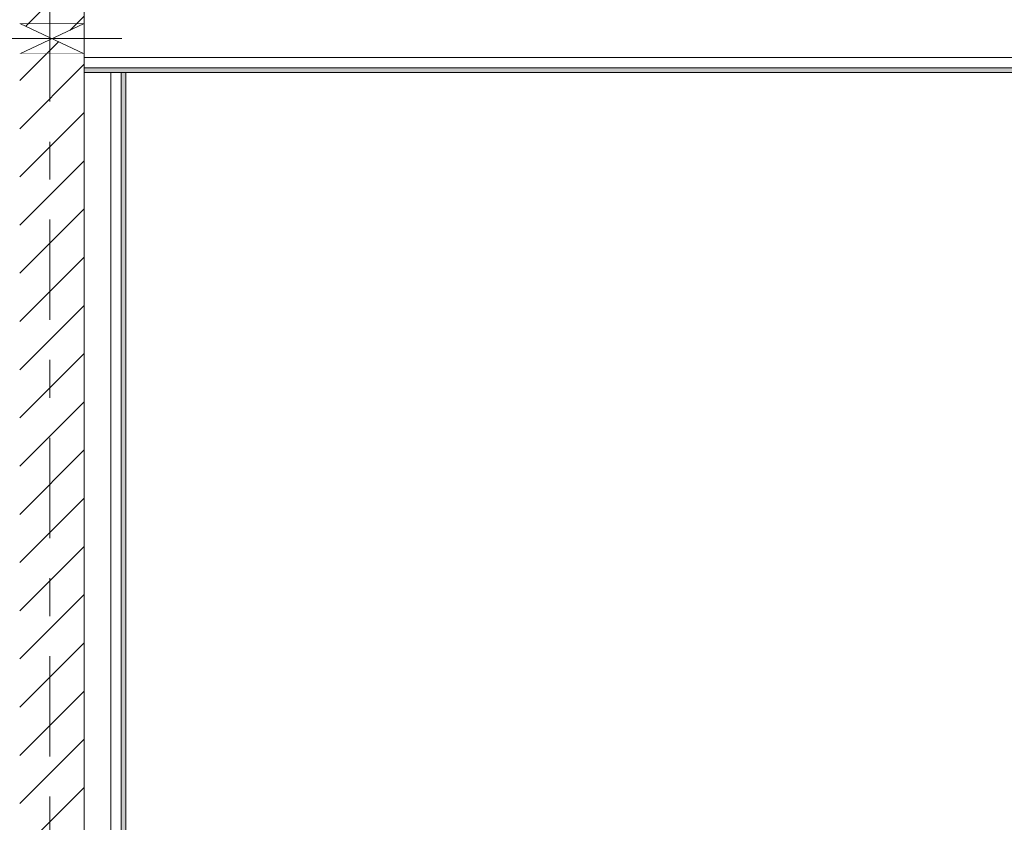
# Model space of a CAD drawing. Header units: metres. Extents: x -3.6 to 84.5, y -11 to 16.8.
# Tile 327 of 389: x 50.9 to 53.4, y 3.1 to 5.2. Entities that reach past the tile are written whole.
import ezdxf

# ---------------------------------------------------------------- set-up
doc = ezdxf.new("R2010")
doc.units = ezdxf.units.M
doc.header["$MEASUREMENT"] = 0
doc.linetypes.add('Strichlinie doppelt', pattern=[0.546806, 0.264583, -0.105833, 0.070556, -0.105833])
doc.linetypes.add('Wipeout_Contour', pattern=[1, 0, -1])
for name, color, linetype in [('451 - Universal.Achsen Raster', 7, 'Continuous'), ('605 - Struktur.Wand Innen', 7, 'Continuous'), ('Abbruch_605 - Struktur.Wand Innen', 7, 'Continuous'), ('Neubau_605 - Struktur.Wand Innen', 7, 'Continuous'), ('Neubau_653 - Abdeckung.TB Verkofferung', 7, 'Continuous')]:
    doc.layers.add(name, color=color, linetype=linetype)
doc.linetypes.add('Abbruch 1', pattern='A,0,[1,2022.0244.A_L5A-PL04.04_iB_Deckenspiegel 2.OG1.Shx,S=0.001984,R=0,X=0,Y=0],-0.25,0', length=0.25)
pattern_1 = [(45, (0, 0), (-0.01767767, 0.01767767), [0, -0.025])]
pattern_2 = [(45, (0, 0), (-0.06363961, 0.06363961), [])]

msp = doc.modelspace()

# ---------------------------------------------------------------- hatches: boundary and pattern name
at = {"layer": 'Abbruch_605 - Struktur.Wand Innen', "linetype": 'Continuous', "lineweight": 0, "true_color": 0x000000}
h = msp.add_hatch(dxfattribs=at)
h.set_pattern_fill('MW_Ziegel_0001', color=18, style=0, pattern_type=2)
h.set_pattern_definition(pattern_2)
h.paths.add_polyline_path([(50.85, 5.18), (50.935, 5.14), (51.02, 5.18)])
h = msp.add_hatch(dxfattribs=at)
h.set_pattern_fill('MW_Ziegel_0001', color=18, style=0, pattern_type=2)
h.set_pattern_definition(pattern_2)
h.paths.add_polyline_path([(50.85, 5.1), (51.02, 5.1), (50.935, 5.14)])
at = {"layer": 'Neubau_653 - Abdeckung.TB Verkofferung', "linetype": 'Continuous', "lineweight": 0, "true_color": 0x000000}
h = msp.add_hatch(dxfattribs=at)
h.set_pattern_fill('Gips_0001', color=18, style=0, pattern_type=2)
h.set_pattern_definition(pattern_1)
h.paths.add_polyline_path([(51.02, 5.0505), (54.46, 5.0505), (54.46, 5.063), (51.02, 5.063)])
h = msp.add_hatch(dxfattribs=at)
h.set_pattern_fill('Gips_0001', color=18, style=0, pattern_type=2)
h.set_pattern_definition(pattern_1)
h.paths.add_polyline_path([(51.13, 1.01), (51.13, 5.0505), (51.1175, 5.0505), (51.1175, 1.01)])

# ---------------------------------------------------------------- linework, layer by layer
at = {"layer": 'Abbruch_605 - Struktur.Wand Innen', "color": 7, "linetype": 'Abbruch 1', "lineweight": 18}
for p, q in [((51.02, 5.18), (50.85, 5.18)), ((50.85, 5.1), (51.02, 5.1))]:
    msp.add_line(p, q, dxfattribs=at)
at = {"layer": 'Abbruch_605 - Struktur.Wand Innen', "color": 160, "linetype": 'Abbruch 1', "lineweight": 5, "true_color": 0x3232ff}
msp.add_line((50.75, 5.14), (51.12, 5.14), dxfattribs=at)
msp.add_line((50.75, 5.14), (51.12, 5.14), dxfattribs=at)
at = {"layer": 'Abbruch_605 - Struktur.Wand Innen', "color": 7, "linetype": 'Abbruch 1', "lineweight": 18, "flags": 128}
msp.add_lwpolyline([(51.02, 5.1), (51.02, 5.18)], dxfattribs=at)
at = {"layer": 'Neubau_605 - Struktur.Wand Innen', "color": 1, "linetype": 'Continuous', "lineweight": 9}
for p, q in [((50.85, 5.1), (51.02, 5.18)), ((50.85, 5.18), (51.02, 5.1))]:
    msp.add_line(p, q, dxfattribs=at)
at = {"layer": 'Neubau_653 - Abdeckung.TB Verkofferung', "color": 1, "linetype": 'Continuous', "lineweight": 9}
for p, q in [((51.02, 5.0505), (51.02, 5.805)), ((51.02, 5.0505), (54.46, 5.0505)), ((51.13, 1.01), (51.13, 5.0505))]:
    msp.add_line(p, q, dxfattribs=at)
at = {"layer": 'Neubau_653 - Abdeckung.TB Verkofferung', "color": 1, "linetype": 'Continuous', "lineweight": 5}
for p, q in [((54.46, 5.09), (51.02, 5.09)), ((54.46, 5.063), (51.02, 5.063)), ((54.46, 5.0505), (51.02, 5.0505)), ((51.0905, 5.0505), (51.0905, 1.01)), ((51.1175, 5.0505), (51.1175, 1.01)), ((51.13, 5.0505), (51.13, 1.01))]:
    msp.add_line(p, q, dxfattribs=at)
at = {"layer": 'Neubau_653 - Abdeckung.TB Verkofferung', "color": 1, "linetype": 'Continuous', "lineweight": 5, "flags": 128}
for points in [[(51.02, 5.19), (51.02, 5.09), (51.02, 5.063), (51.02, 5.0505)], [(51.13, 5.0505), (51.1175, 5.0505), (51.0905, 5.0505)]]:
    msp.add_lwpolyline(points, dxfattribs=at)

# ---------------------------------------------------------------- next in the draw order: wipeouts: each hides what was drawn before it
at = {"color": 254, "linetype": 'Wipeout_Contour', "lineweight": 0, "ltscale": 204.933003}
msp.add_wipeout([(51.02, 5.805), (50.85, 5.805), (50.85, 5.18), (51.02, 5.18)], dxfattribs=at).dxf.layer = '605 - Struktur.Wand Innen'
at = {"color": 254, "linetype": 'Wipeout_Contour', "lineweight": 0, "ltscale": 204.263722}
msp.add_wipeout([(51.02, 5.1), (50.85, 5.1), (50.85, 0.7), (51.02, 0.7)], dxfattribs=at).dxf.layer = '605 - Struktur.Wand Innen'

# ---------------------------------------------------------------- next in the draw order: hatches: boundary and pattern name
at = {"layer": '605 - Struktur.Wand Innen', "linetype": 'Continuous', "lineweight": 0, "true_color": 0x000000}
h = msp.add_hatch(dxfattribs=at)
h.set_pattern_fill('MW_Ziegel_0001', color=18, style=0, pattern_type=2)
h.set_pattern_definition(pattern_2)
h.paths.add_polyline_path([(51.02, 5.805), (50.85, 5.805), (50.85, 5.18), (51.02, 5.18)])
h = msp.add_hatch(dxfattribs=at)
h.set_pattern_fill('MW_Ziegel_0001', color=18, style=0, pattern_type=2)
h.set_pattern_definition(pattern_2)
h.paths.add_polyline_path([(51.02, 5.1), (50.85, 5.1), (50.85, 0.7), (51.02, 0.7)])

# ---------------------------------------------------------------- next in the draw order: linework, layer by layer
at = {"layer": '451 - Universal.Achsen Raster', "color": 160, "linetype": 'Strichlinie doppelt', "lineweight": 9, "true_color": 0x3232ff}
msp.add_line((50.93, -10.585), (50.93, 16.355), dxfattribs=at)
at = {"layer": '605 - Struktur.Wand Innen', "color": 7, "linetype": 'Continuous', "lineweight": 18, "flags": 128}
for points in [[(51.02, 5.18), (51.02, 5.805)], [(51.02, 0.7), (51.02, 5.1)]]:
    msp.add_lwpolyline(points, dxfattribs=at)
at = {"layer": 'Neubau_653 - Abdeckung.TB Verkofferung', "color": 1, "linetype": 'Continuous', "lineweight": 9}
for p in [(51.02, 1.01), (51.13, 5.0505)]:
    msp.add_line(p, (51.02, 5.0505), dxfattribs=at)

doc.saveas('drawing.dxf')
